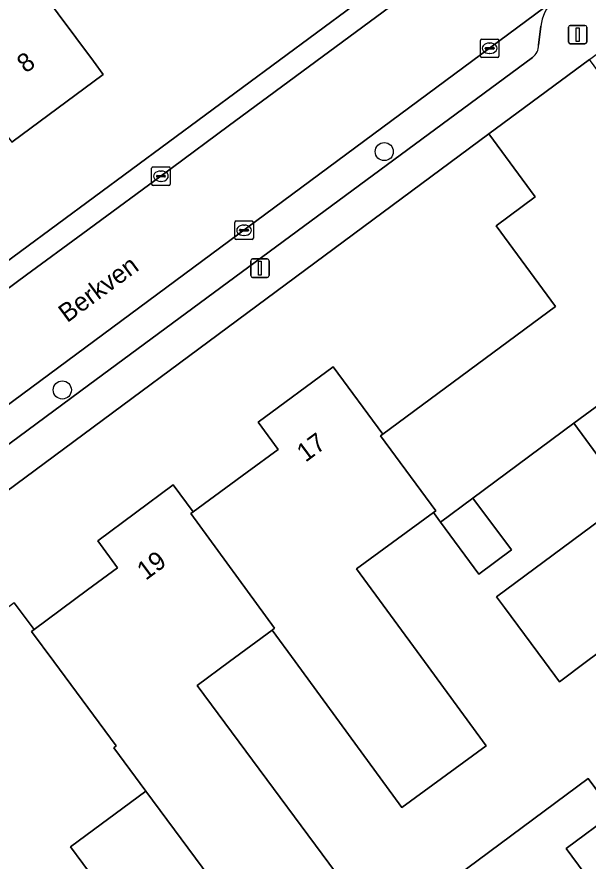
# Model space of a CAD drawing. Extents: x 163426 to 164192, y 380329 to 381641.
# Drawn here: x 163829.13 to 163860, y 381239.22 to 381284.84 of the extents above; entities that cross this region are included whole.
import ezdxf

# ---------------------------------------------------------------- set-up
doc = ezdxf.new("R2010")
doc.units = 0
for name, color, linetype in [('IMGEO_Boom', 7, 'Continuous'), ('IMGEO_Erf', 7, 'Continuous'), ('IMGEO_Kolk', 7, 'Continuous'), ('IMGEO_Lichtmast', 7, 'Continuous'), ('IMGEO_Muur', 7, 'Continuous'), ('IMGEO_Openbare_ruimte_label', 7, 'Continuous'), ('IMGEO_Pand', 7, 'Continuous'), ('IMGEO_Pand_nummerreeks', 7, 'Continuous'), ('IMGEO_Parkeervlak_open', 7, 'Continuous'), ('IMGEO_Rijbaan_lokaal_open', 7, 'Continuous'), ('IMGEO_Voetpad_open', 7, 'Continuous')]:
    doc.layers.add(name, color=color, linetype=linetype)

msp = doc.modelspace()

# ---------------------------------------------------------------- linework, layer by layer
at = {"layer": 'IMGEO_Boom'}
for centre in [(163848.984, 381277.556), (163831.582, 381264.676)]:
    msp.add_circle(centre, 0.489, dxfattribs=at)
at = {"layer": 'IMGEO_Erf'}
for points in [[(163791.55, 381244.263), (163799.315, 381250), (163855.325, 381291.38)], [(163830.403, 381286.299), (163833.262, 381282.437), (163833.789, 381281.724), (163828.853, 381278.071)], [(163828.974, 381253.182), (163830.053, 381251.734), (163832.943, 381253.874), (163834.564, 381255.075), (163833.496, 381256.518), (163837.582, 381259.55), (163838.662, 381258.099), (163841.579, 381260.233), (163843.246, 381261.453), (163842.166, 381262.929), (163846.225, 381265.932), (163848.91, 381262.296), (163858.239, 381269.184), (163855.024, 381273.538), (163857.148, 381275.11), (163854.632, 381278.51), (163843.14, 381269.999), (163817.078, 381250.697)], [(163877.641, 381228.227), (163860.96, 381250.771), (163859.918, 381250), (163858.447, 381248.912), (163857.642, 381250), (163855.473, 381252.932), (163855.047, 381253.507), (163862.228, 381258.82), (163859.229, 381262.877), (163853.776, 381258.83), (163855.855, 381256.03), (163854.098, 381254.726), (163852.024, 381257.529), (163851.637, 381258.052), (163847.486, 381255.016), (163851.155, 381250), (163854.483, 381245.45), (163849.93, 381242.12), (163844.166, 381250), (163842.921, 381251.702), (163840.622, 381250), (163838.877, 381248.708), (163848.613, 381235.557)], [(163852.872, 381238.397), (163856.439, 381241.037), (163860.006, 381243.677), (163861.386, 381241.813), (163858.81, 381239.907), (163867.428, 381228.261)], [(163844.088, 381232.207), (163836.092, 381243.006), (163832.024, 381239.995), (163837.361, 381232.788)]]:
    msp.add_lwpolyline(points, dxfattribs=at)
at = {"layer": 'IMGEO_Kolk'}
for p, q in [((163854.253, 381283.639), (163855.105, 381283.639)), ((163854.178, 381282.713), (163854.178, 381283.565)), ((163854.437, 381283.133), (163854.437, 381283.145)), ((163854.48, 381283.182), (163854.878, 381283.182)), ((163854.666, 381283.419), (163854.691, 381283.419)), ((163854.921, 381283.145), (163854.921, 381283.133)), ((163855.179, 381283.565), (163855.179, 381282.713)), ((163854.875, 381283.096), (163854.477, 381283.096)), ((163854.689, 381282.859), (163854.664, 381282.859)), ((163855.105, 381282.639), (163854.253, 381282.639)), ((163836.41, 381275.802), (163836.41, 381276.654)), ((163836.485, 381276.728), (163837.337, 381276.728)), ((163836.898, 381276.508), (163836.923, 381276.508)), ((163837.411, 381276.654), (163837.411, 381275.802)), ((163836.669, 381276.222), (163836.669, 381276.234)), ((163837.107, 381276.185), (163836.709, 381276.185)), ((163836.712, 381276.271), (163837.11, 381276.271)), ((163836.921, 381275.948), (163836.896, 381275.948)), ((163837.153, 381276.234), (163837.153, 381276.222)), ((163837.337, 381275.728), (163836.485, 381275.728)), ((163840.909, 381272.882), (163840.909, 381273.734)), ((163840.984, 381273.808), (163841.836, 381273.808)), ((163841.397, 381273.588), (163841.422, 381273.588)), ((163841.91, 381273.734), (163841.91, 381272.882)), ((163841.168, 381273.302), (163841.168, 381273.314)), ((163841.606, 381273.265), (163841.208, 381273.265)), ((163841.211, 381273.351), (163841.609, 381273.351)), ((163841.652, 381273.314), (163841.652, 381273.302)), ((163841.836, 381272.808), (163840.984, 381272.808)), ((163841.42, 381273.028), (163841.395, 381273.028))]:
    msp.add_line(p, q, dxfattribs=at)
for points in [[(163854.253, 381283.639), (163855.105, 381283.639)], [(163854.178, 381282.713), (163854.178, 381283.565)], [(163855.179, 381283.565), (163855.179, 381282.713)], [(163855.105, 381282.639), (163854.253, 381282.639)], [(163836.41, 381275.802), (163836.41, 381276.654)], [(163836.485, 381276.728), (163837.337, 381276.728)], [(163837.411, 381276.654), (163837.411, 381275.802)], [(163837.337, 381275.728), (163836.485, 381275.728)], [(163840.909, 381272.882), (163840.909, 381273.734)], [(163840.984, 381273.808), (163841.836, 381273.808)], [(163841.91, 381273.734), (163841.91, 381272.882)], [(163841.836, 381272.808), (163840.984, 381272.808)]]:
    msp.add_lwpolyline(points, dxfattribs=at)
for centre, radius, start, end in [((163854.255, 381283.563), 0.0765, 91.552, 178.448), ((163854.255, 381283.563), 0.0765, 91.552, 178.448), ((163855.103, 381283.563), 0.0765, 1.552, 88.448), ((163855.103, 381283.563), 0.0765, 1.552, 88.448), ((163854.477, 381283.142), 0.0403, 85.8775, 175.7526), ((163854.882, 381283.144), 0.0386, 1.7309, 96.639), ((163854.255, 381282.715), 0.0765, 181.552, 268.448), ((163854.255, 381282.715), 0.0765, 181.552, 268.448), ((163854.474, 381283.132), 0.0366, 178.938, 274.7102), ((163854.878, 381283.139), 0.043, 264.8664, 352.4533), ((163855.103, 381282.715), 0.0765, 271.552, 358.448), ((163855.103, 381282.715), 0.0765, 271.552, 358.448), ((163836.487, 381276.652), 0.0765, 91.552, 178.448), ((163836.487, 381276.652), 0.0765, 91.552, 178.448), ((163837.335, 381276.652), 0.0765, 1.552, 88.448), ((163837.335, 381276.652), 0.0765, 1.552, 88.448), ((163836.709, 381276.231), 0.0403, 85.8775, 175.7526), ((163836.706, 381276.221), 0.0366, 178.938, 274.7102), ((163837.11, 381276.228), 0.043, 264.8664, 352.4533), ((163837.114, 381276.233), 0.0386, 1.7309, 96.639), ((163836.487, 381275.804), 0.0765, 181.552, 268.448), ((163836.487, 381275.804), 0.0765, 181.552, 268.448), ((163837.335, 381275.804), 0.0765, 271.552, 358.448), ((163837.335, 381275.804), 0.0765, 271.552, 358.448), ((163840.986, 381273.732), 0.0765, 91.552, 178.448), ((163840.986, 381273.732), 0.0765, 91.552, 178.448), ((163841.834, 381273.732), 0.0765, 1.552, 88.448), ((163841.834, 381273.732), 0.0765, 1.552, 88.448), ((163841.208, 381273.311), 0.0403, 85.8775, 175.7526), ((163841.205, 381273.301), 0.0366, 178.938, 274.7102), ((163841.609, 381273.308), 0.043, 264.8664, 352.4533), ((163841.613, 381273.313), 0.0386, 1.7309, 96.639), ((163840.986, 381272.884), 0.0765, 181.552, 268.448), ((163840.986, 381272.884), 0.0765, 181.552, 268.448), ((163841.834, 381272.884), 0.0765, 271.552, 358.448), ((163841.834, 381272.884), 0.0765, 271.552, 358.448)]:
    msp.add_arc(centre, radius, start, end, dxfattribs=at)
for centre, major_axis, ratio, start_param, end_param in [((163854.665, 381283.139), (-0.387, 0.002), 0.722429, 4.712389, 7.853982), ((163854.69, 381283.139), (-0.39, 0.002), 0.717154, 1.570796, 4.712389), ((163836.897, 381276.228), (-0.387, 0.002), 0.722429, 4.712389, 7.853982), ((163836.922, 381276.228), (-0.39, 0.002), 0.717154, 1.570796, 4.712389), ((163841.396, 381273.308), (-0.387, 0.002), 0.722429, 4.712389, 7.853982), ((163841.421, 381273.308), (-0.39, 0.002), 0.717154, 1.570796, 4.712389)]:
    msp.add_ellipse(centre, major_axis=major_axis, ratio=ratio, start_param=start_param, end_param=end_param, dxfattribs=at)
at = {"layer": 'IMGEO_Lichtmast'}
for p, q in [((163858.94, 381283.478), (163858.94, 381284.278)), ((163858.94, 381284.278), (163858.94, 381283.478)), ((163859.04, 381284.378), (163859.83, 381284.378)), ((163859.83, 381284.378), (163859.04, 381284.378)), ((163859.93, 381284.278), (163859.93, 381283.478)), ((163859.93, 381283.478), (163859.93, 381284.278)), ((163859.83, 381283.378), (163859.04, 381283.378)), ((163859.04, 381283.378), (163859.83, 381283.378)), ((163841.865, 381271.761), (163842.655, 381271.761)), ((163842.655, 381271.761), (163841.865, 381271.761)), ((163841.765, 381270.861), (163841.765, 381271.661)), ((163841.765, 381271.661), (163841.765, 381270.861)), ((163842.755, 381271.661), (163842.755, 381270.861)), ((163842.755, 381270.861), (163842.755, 381271.661)), ((163842.655, 381270.761), (163841.865, 381270.761)), ((163841.865, 381270.761), (163842.655, 381270.761))]:
    msp.add_line(p, q, dxfattribs=at)
for points in [[(163859.36, 381284.253), (163859.51, 381284.253), (163859.51, 381283.503), (163859.36, 381283.503), (163859.36, 381284.253)], [(163842.185, 381271.636), (163842.335, 381271.636), (163842.335, 381270.886), (163842.185, 381270.886), (163842.185, 381271.636)]]:
    msp.add_lwpolyline(points, dxfattribs=at)
for centre, start, end in [((163859.04, 381284.278), 90, 180), ((163859.04, 381284.278), 90, 180), ((163859.83, 381284.278), 0, 90), ((163859.83, 381284.278), 360, 90), ((163859.04, 381283.478), 180, 270), ((163859.04, 381283.478), 180, 270), ((163859.83, 381283.478), 270, 0), ((163859.83, 381283.478), 270, 0), ((163841.865, 381271.661), 90, 180), ((163841.865, 381271.661), 90, 180), ((163842.655, 381271.661), 0, 90), ((163842.655, 381271.661), 360, 90), ((163841.865, 381270.861), 180, 270), ((163841.865, 381270.861), 180, 270), ((163842.655, 381270.861), 270, 0), ((163842.655, 381270.861), 270, 0)]:
    msp.add_arc(centre, 0.1, start, end, dxfattribs=at)
at = {"layer": 'IMGEO_Muur'}
msp.add_lwpolyline([(163854.632, 381278.51), (163843.14, 381269.999)], dxfattribs=at)
at = {"layer": 'IMGEO_Pand'}
for points in [[(163821.722, 381287.688), (163825.467, 381282.646), (163828.853, 381278.071), (163833.789, 381281.724), (163833.262, 381282.437), (163830.403, 381286.299), (163833.341, 381288.473), (163830.375, 381292.498), (163829.674, 381293.448)], [(163867.73, 381269.379), (163867.629, 381269.516), (163865.492, 381272.391), (163864.285, 381274.015), (163865.709, 381275.073), (163862.589, 381279.138), (163860.073, 381282.538), (163854.632, 381278.51), (163857.148, 381275.11), (163855.024, 381273.538), (163858.239, 381269.184), (163848.91, 381262.296), (163848.773, 381262.194), (163851.773, 381258.154), (163851.637, 381258.052), (163852.024, 381257.529), (163853.776, 381258.83), (163859.229, 381262.877), (163861.604, 381264.639), (163861.504, 381264.773)], [(163874.232, 381260.591), (163871.848, 381263.797), (163870.612, 381265.459), (163872.071, 381266.543), (163869.078, 381270.593), (163867.629, 381269.516), (163867.73, 381269.379), (163861.504, 381264.773), (163861.604, 381264.639), (163859.229, 381262.877), (163862.228, 381258.82), (163855.047, 381253.507), (163855.473, 381252.932), (163857.642, 381250), (163858.447, 381248.912), (163859.918, 381250), (163860.96, 381250.771)], [(163847.486, 381255.016), (163851.637, 381258.052), (163851.773, 381258.154), (163848.773, 381262.194), (163848.91, 381262.296), (163846.225, 381265.932), (163842.166, 381262.929), (163843.246, 381261.453), (163841.579, 381260.233), (163838.662, 381258.099), (163838.525, 381257.999), (163843.058, 381251.802), (163842.921, 381251.702), (163844.166, 381250), (163849.93, 381242.12), (163854.483, 381245.45), (163851.155, 381250)], [(163838.877, 381248.708), (163840.622, 381250), (163842.921, 381251.702), (163843.058, 381251.802), (163838.525, 381257.999), (163838.662, 381258.099), (163837.582, 381259.55), (163833.496, 381256.518), (163834.564, 381255.075), (163832.943, 381253.874), (163830.053, 381251.734), (163829.916, 381251.633), (163831.125, 381250), (163834.5, 381245.442), (163834.363, 381245.341), (163836.092, 381243.006), (163844.088, 381232.207), (163848.613, 381235.557)], [(163853.776, 381258.83), (163852.024, 381257.529), (163854.098, 381254.726), (163855.855, 381256.03)], [(163836.092, 381243.006), (163834.363, 381245.341), (163834.5, 381245.442), (163831.125, 381250), (163829.916, 381251.633), (163830.053, 381251.734), (163828.974, 381253.182), (163824.937, 381250.194), (163826.001, 381248.732), (163824.316, 381247.505), (163821.106, 381245.167), (163822.683, 381243.002), (163822.82, 381243.104), (163826.213, 381238.522), (163826.076, 381238.421), (163829.106, 381234.384), (163832.492, 381229.816), (163832.796, 381229.407), (163832.956, 381229.525), (163835.672, 381231.538), (163837.361, 381232.788), (163832.024, 381239.995)], [(163858.81, 381239.907), (163861.386, 381241.813), (163860.006, 381243.677), (163856.439, 381241.037), (163852.872, 381238.397), (163862.869, 381224.888), (163863.005, 381224.988), (163867.592, 381218.789), (163867.729, 381218.89), (163867.926, 381219.036), (163870.608, 381221.021), (163872.225, 381222.218), (163873.29, 381220.778), (163877.4, 381223.819), (163871.747, 381231.458), (163867.428, 381228.261)]]:
    msp.add_lwpolyline(points, close=True, dxfattribs=at)
at = {"layer": 'IMGEO_Parkeervlak_open'}
for points in [[(163858.14, 381285.713), (163809.898, 381250), (163799.355, 381242.195)], [(163857.325, 381283.314), (163857.445, 381284.329)], [(163802.537, 381242.438), (163812.777, 381250), (163815.857, 381252.275), (163818.881, 381254.508), (163824.344, 381258.542), (163827.359, 381260.769), (163833.007, 381264.94), (163836.016, 381267.163), (163856.987, 381282.65)]]:
    msp.add_lwpolyline(points, dxfattribs=at)
for centre, radius, start, end in [((163859.548, 381284.14), 2.111, 131.8188, 174.8526), ((163856.543, 381283.294), 0.783, 304.5935, 1.451)]:
    msp.add_arc(centre, radius, start, end, dxfattribs=at)
at = {"layer": 'IMGEO_Rijbaan_lokaal_open'}
for points in [[(163856.196, 381290.495), (163840.542, 381278.94), (163837.534, 381276.689), (163832.701, 381273.14), (163829.648, 381270.898), (163824.802, 381267.312), (163821.783, 381265.074), (163816.968, 381261.506), (163813.962, 381259.278), (163809.047, 381255.652), (163806.013, 381253.413), (163801.493, 381250.086), (163798.454, 381247.829), (163793.309, 381244.036), (163792.832, 381243.661), (163792.016, 381242.602)], [(163798.624, 381241.654), (163799.355, 381242.195), (163809.898, 381250), (163858.14, 381285.713), (163858.944, 381286.328), (163859.512, 381286.756)]]:
    msp.add_lwpolyline(points, dxfattribs=at)
at = {"layer": 'IMGEO_Voetpad_open'}
for points in [[(163855.325, 381291.38), (163799.315, 381250), (163791.55, 381244.263)], [(163791.632, 381242.869), (163792.016, 381242.602), (163792.832, 381243.661), (163793.309, 381244.036), (163798.454, 381247.829), (163801.493, 381250.086), (163806.013, 381253.413), (163809.047, 381255.652), (163813.962, 381259.278), (163816.968, 381261.506), (163821.783, 381265.074), (163824.802, 381267.312), (163829.648, 381270.898), (163832.701, 381273.14), (163837.534, 381276.689), (163840.542, 381278.94), (163856.196, 381290.495)], [(163817.078, 381250.697), (163843.14, 381269.999), (163854.632, 381278.51), (163860.073, 381282.538), (163861.713, 381283.755), (163860.153, 381285.858), (163859.512, 381286.756), (163858.944, 381286.328), (163858.14, 381285.713)], [(163857.445, 381284.329), (163857.325, 381283.314)], [(163856.987, 381282.65), (163836.016, 381267.163), (163833.007, 381264.94), (163827.359, 381260.769), (163824.344, 381258.542), (163818.881, 381254.508), (163815.857, 381252.275), (163812.777, 381250), (163802.537, 381242.438)]]:
    msp.add_lwpolyline(points, dxfattribs=at)
for centre, radius, start, end in [((163859.548, 381284.14), 2.111, 131.8188, 174.8526), ((163856.543, 381283.294), 0.783, 304.5935, 1.451)]:
    msp.add_arc(centre, radius, start, end, dxfattribs=at)

# ---------------------------------------------------------------- texts
at = {"layer": 'IMGEO_Openbare_ruimte_label'}
msp.add_text('Berkven', height=1, rotation=36.4572, dxfattribs=at).set_placement((163831.848, 381268.281))
at = {"layer": 'IMGEO_Pand_nummerreeks'}
for s, rotation, p in [('8', 36.5041, (163829.604, 381281.762)), ('17', 36.5031, (163844.727, 381260.741)), ('19', 36.5776, (163836.093, 381254.36))]:
    msp.add_text(s, height=1, rotation=rotation, dxfattribs=at).set_placement(p)

doc.saveas('drawing.dxf')
